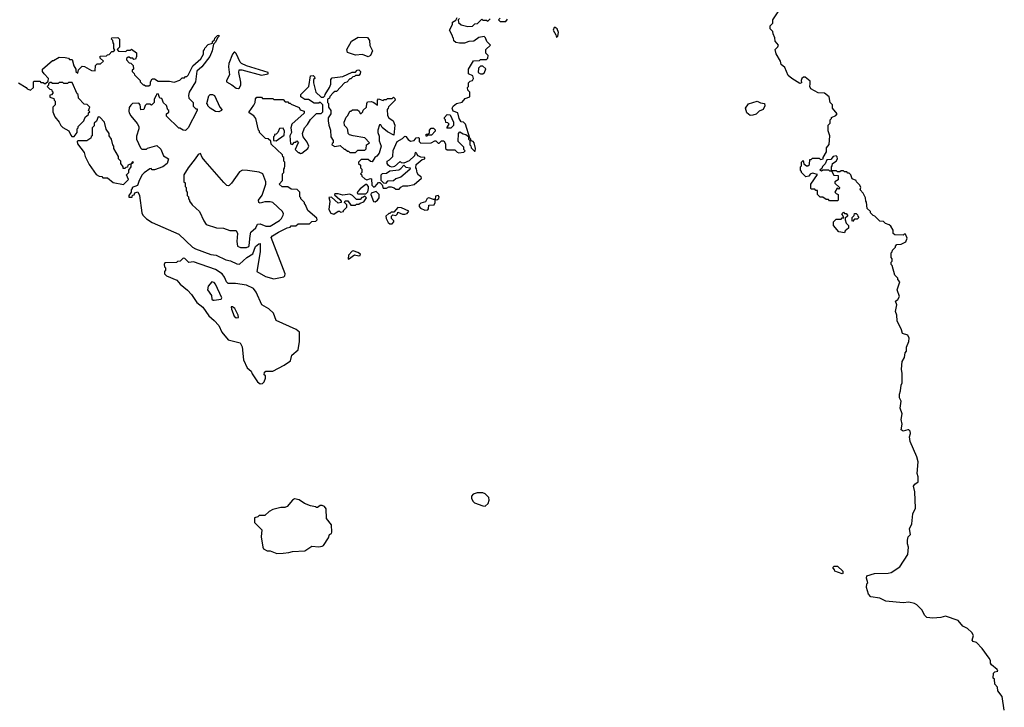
# Model space of a CAD drawing. Extents: x 1861455 to 2058065, y 200073 to 437907.
# Tile 263 of 574: x 1900690 to 1909267, y 341011 to 346995. Entities that reach past the tile are written whole.
import ezdxf

# ---------------------------------------------------------------- set-up
doc = ezdxf.new("R2010")
doc.units = 0

msp = doc.modelspace()

# ---------------------------------------------------------------- linework, layer by layer
at = {"layer": '0CON05XD'}
for points in [[(1903258.3, 346498.3), (1903260, 346485), (1903250, 346475), (1903250, 346445), (1903270, 346365), (1903315, 346320), (1903335, 346320), (1903348.3, 346331.7), (1903350, 346345), (1903390, 346405), (1903400, 346435), (1903400, 346475), (1903411.7, 346488.3), (1903505, 346502.5), (1903585, 346537.5), (1903615, 346540), (1903630, 346555), (1903645, 346560), (1903657.5, 346545), (1903657, 346523), (1903645, 346510), (1903615, 346510), (1903605, 346500), (1903591.7, 346498.3), (1903575, 346480), (1903565, 346480), (1903538.3, 346451.7), (1903520, 346445), (1903448.3, 346371.7), (1903435, 346370), (1903421.7, 346358.3), (1903391.7, 346328.3), (1903388.3, 346311.7), (1903370, 346305), (1903370, 346275), (1903380, 346265), (1903380, 346235), (1903400, 346205), (1903400, 346175), (1903378.3, 346141.7), (1903377.5, 346115), (1903381.7, 346078.3), (1903397.5, 346035), (1903400, 345975), (1903420, 345945), (1903420, 345925), (1903411.7, 345918.3), (1903410, 345905), (1903435, 345892.5), (1903481.7, 345901.7), (1903515, 345870), (1903525, 345870), (1903545, 345850), (1903555, 345850), (1903565, 345840), (1903615, 345840), (1903635, 345860), (1903695, 345860), (1903707, 345873), (1903710, 345905), (1903737.5, 345925), (1903697, 345967), (1903593.6, 345983.6), (1903563, 345993), (1903550, 346005), (1903547, 346037), (1903540, 346055), (1903520, 346075), (1903517.5, 346105), (1903533, 346147), (1903548.3, 346161.7), (1903565, 346200), (1903575, 346200), (1903588.3, 346211.7), (1903631.7, 346211.7), (1903648.3, 346198.3), (1903655, 346180), (1903665, 346180), (1903680, 346195), (1903681.7, 346208.3), (1903710, 346235), (1903712.5, 346265), (1903720.7, 346279.3), (1903755, 346283.3), (1903776.1, 346276.1), (1903807, 346253), (1903807.5, 346295), (1903815, 346307.5), (1903855, 346292.5), (1903865, 346300), (1903885, 346300), (1903895, 346310), (1903935, 346310), (1903945, 346320), (1903958.3, 346308.3), (1903960, 346295), (1903901.7, 346238.3), (1903900, 346225), (1903890, 346215), (1903893, 346163), (1903905, 346142.5), (1903942.5, 346115), (1903957, 346077), (1903948.3, 345991.7), (1903895, 346020), (1903847, 346057), (1903835, 346080), (1903825, 346080), (1903810, 346035), (1903810, 346015), (1903820.7, 345980.7), (1903821.7, 345941.7), (1903837.5, 345895), (1903820, 345835), (1903801.7, 345808.3), (1903782.5, 345795), (1903761.7, 345758.3), (1903745, 345762.5), (1903725, 345780), (1903665, 345780), (1903640, 345755), (1903640, 345745), (1903658.3, 345728.3), (1903660, 345705), (1903670, 345695), (1903670, 345665), (1903660, 345655), (1903668.3, 345648.3), (1903670, 345635), (1903695, 345610), (1903712.5, 345602.5), (1903745, 345612.5), (1903755, 345610), (1903757.5, 345555), (1903775, 345537.5), (1903786.4, 345543.6), (1903815, 345580), (1903828.3, 345578.3), (1903848.3, 345558.3), (1903855, 345530), (1903885, 345530), (1903905, 345540), (1903925, 345540), (1903951.7, 345531.7), (1903965, 345520), (1903995, 345520), (1904010.7, 345539.3), (1904030.7, 345549.3), (1904070.7, 345549.3), (1904125, 345560), (1904190, 345615), (1904188.3, 345628.3), (1904163.6, 345643.6), (1904153.6, 345663.6), (1904147, 345697), (1904140, 345705), (1904142.5, 345735), (1904195, 345780), (1904220, 345785), (1904220, 345795), (1904185, 345800), (1904161.7, 345811.7), (1904151.7, 345821.7), (1904150, 345835), (1904135, 345840), (1904128.3, 345811.7), (1904082.5, 345767.5), (1904035, 345747.5), (1904015, 345750), (1904005, 345760), (1903955, 345717.5), (1903935, 345712.5), (1903915, 345717.5), (1903900.7, 345730.7), (1903890, 345745), (1903890, 345765), (1903910, 345775), (1903940, 345805), (1903943.6, 345856.4), (1903977.5, 345935), (1904025, 345962.5), (1904045, 345982.5), (1904055, 345980), (1904073.6, 345953.6), (1904095, 345937.5), (1904127, 345943), (1904145, 345967.5), (1904165, 345970), (1904170, 345965), (1904170, 345935), (1904185, 345920), (1904275, 345923.3), (1904305, 345940), (1904315, 345940), (1904335, 345920), (1904345, 345920), (1904365, 345940), (1904385, 345940), (1904400, 345915), (1904400, 345875), (1904413, 345863), (1904481.7, 345861.7), (1904501.7, 345841.7), (1904515, 345837.5), (1904557.5, 345842.5), (1904570, 345855), (1904560, 345865), (1904560, 345885), (1904510, 345935), (1904512.5, 346005), (1904525, 346020), (1904553, 346003), (1904577.5, 345997.5), (1904598.3, 345978.3), (1904600, 345955), (1904610, 345945), (1904610, 345905), (1904618.3, 345898.3), (1904621.7, 345881.7), (1904651.7, 345851.7), (1904658.3, 345851.7), (1904660, 345875), (1904647.5, 345925), (1904640, 345935), (1904621.7, 345941.7), (1904620, 345955), (1904610, 345965), (1904572.5, 346085), (1904555, 346102.5), (1904535, 346107.5), (1904518.8, 346135), (1904507.5, 346185), (1904465, 346200), (1904457.5, 346225), (1904465, 346242.5), (1904493.9, 346266.1), (1904545, 346277.5), (1904569.3, 346310.7), (1904610, 346325), (1904610, 346365), (1904593, 346383), (1904590, 346405), (1904600, 346415), (1904600, 346445), (1904615, 346460), (1904633, 346467), (1904643.3, 346485), (1904636.4, 346506.4), (1904600, 346525), (1904600, 346565), (1904641.7, 346638.3), (1904695, 346640), (1904705, 346650), (1904755, 346650), (1904768.3, 346661.7), (1904770, 346685), (1904750, 346705), (1904750, 346735), (1904790, 346775), (1904760, 346805), (1904748.3, 346838.3), (1904735, 346850), (1904688.3, 346841.7), (1904645, 346810), (1904603, 346807), (1904565, 346790), (1904521.7, 346791.7), (1904488.3, 346798.3), (1904471.7, 346811.7), (1904470, 346835), (1904461.7, 346841.7), (1904460, 346855), (1904432.5, 346905), (1904460, 346955), (1904460, 346975), (1904488.3, 346991.7), (1904500, 347015)], [(1909266.7, 340985), (1909247.5, 341105), (1909210, 341155), (1909207, 341187), (1909183, 341213), (1909180, 341255), (1909170, 341265), (1909173, 341307), (1909185, 341320), (1909210, 341325), (1909205, 341340), (1909155, 341380), (1909147.5, 341395), (1909147, 341417), (1909135, 341437.5), (1909075, 341522.5), (1909025, 341573.8), (1908995, 341583.8), (1908986.7, 341595), (1908997.5, 341635), (1908985, 341662.5), (1908946.1, 341696.1), (1908905, 341717.5), (1908865, 341766.7), (1908755, 341803.3), (1908715, 341793.3), (1908645, 341787.5), (1908593, 341793), (1908575, 341810), (1908549.3, 341859.3), (1908505, 341902.5), (1908485, 341913.3), (1908435, 341926.7), (1908385, 341920), (1908235, 341933.3), (1908181.7, 341961.7), (1908105, 341973.3), (1908083.3, 341995), (1908067.5, 342055), (1908070, 342085), (1908077.5, 342095), (1908067.5, 342135), (1908070, 342155), (1908135, 342176.7), (1908255, 342177.5), (1908280, 342185), (1908356.4, 342233.6), (1908425, 342340), (1908432.5, 342405), (1908422.5, 342435), (1908422.5, 342465), (1908430, 342495), (1908450, 342515), (1908440, 342565), (1908461.7, 342608.3), (1908470, 342695), (1908492.5, 342745), (1908486.2, 342885), (1908476.2, 342935), (1908486.1, 342953.9), (1908516.1, 342973.9), (1908517, 343017), (1908507.5, 343045), (1908516.4, 343146.4), (1908505, 343190), (1908446.7, 343325), (1908441.2, 343365), (1908450, 343395), (1908448, 343415), (1908435, 343426), (1908425, 343426), (1908385, 343413.3), (1908367.5, 343425), (1908376.7, 343475), (1908367.5, 343515), (1908376.7, 343565), (1908360, 343615), (1908367.5, 343675), (1908353.3, 343705), (1908352.5, 343735), (1908362.5, 343765), (1908367.5, 343815), (1908376.7, 343835), (1908376.7, 343915), (1908370, 343955), (1908378.3, 344021.7), (1908397.5, 344055), (1908402.5, 344095), (1908415, 344110), (1908413.8, 344146.2), (1908435.4, 344194.6), (1908438.5, 344225), (1908425, 344251.2), (1908380, 344265), (1908372.5, 344295), (1908332.5, 344375), (1908330, 344425), (1908320, 344455), (1908330, 344515), (1908320, 344545), (1908339.3, 344560.7), (1908353.8, 344585), (1908333.8, 344645), (1908356.7, 344715), (1908340, 344735), (1908340, 344745), (1908311.7, 344771.7), (1908290, 344855), (1908280, 344865), (1908280, 344885), (1908290, 344895), (1908290, 344915), (1908280, 344925), (1908280, 344965), (1908290, 344975), (1908291.7, 344988.3), (1908320, 345015), (1908320, 345025), (1908331.7, 345038.3), (1908367, 345043), (1908408.3, 345061.7), (1908420, 345095), (1908405, 345130), (1908395, 345130), (1908385, 345120), (1908311.7, 345121.7), (1908300, 345135), (1908300, 345165), (1908278.3, 345198.3), (1908265, 345210), (1908231.7, 345221.7), (1908215, 345240), (1908181.7, 345241.7), (1908140, 345285), (1908125, 345290), (1908100, 345315), (1908100, 345325), (1908073, 345353), (1908067, 345407), (1908060, 345415), (1908057.5, 345445), (1908037.5, 345485), (1908010, 345515), (1908017.5, 345535), (1908007.5, 345555), (1907980, 345585), (1907976.4, 345596.4), (1907941.7, 345611.7), (1907930, 345645), (1907915, 345660), (1907905, 345660), (1907895, 345670), (1907875, 345670), (1907865, 345680), (1907845, 345680), (1907835, 345670), (1907815, 345670), (1907805, 345680), (1907760, 345680), (1907760, 345715), (1907767.5, 345722.5), (1907770, 345745), (1907802.5, 345765), (1907813.3, 345785), (1907811.7, 345801.7), (1907801.7, 345811.7), (1907776.4, 345803.6), (1907755, 345777.5), (1907720, 345775), (1907705, 345740), (1907681.7, 345718.3), (1907678.3, 345701.7), (1907660, 345685), (1907675, 345680), (1907685, 345690), (1907735, 345690), (1907745, 345680), (1907760, 345680), (1907781.7, 345641.7), (1907818.3, 345638.3), (1907818.3, 345601.7), (1907790, 345585), (1907791.7, 345571.7), (1907830, 345535), (1907828.3, 345521.7), (1907811.7, 345528.3), (1907790, 345495), (1907801.7, 345481.7), (1907820, 345475), (1907820, 345425), (1907815, 345420), (1907745, 345420), (1907735, 345430), (1907715, 345430), (1907685, 345450), (1907661.7, 345451.7), (1907640, 345475), (1907638.3, 345508.3), (1907625, 345510), (1907615, 345520), (1907585, 345520), (1907580, 345525), (1907580, 345565), (1907638.3, 345648.3), (1907595, 345660), (1907575, 345650), (1907565, 345632.5), (1907538.3, 345628.3), (1907500, 345665), (1907500, 345675), (1907490, 345685), (1907490, 345715), (1907500, 345725), (1907500, 345755), (1907515, 345770), (1907521.7, 345741.7), (1907543, 345723), (1907555, 345722.5), (1907570, 345735), (1907571.7, 345778.3), (1907585, 345780), (1907595, 345790), (1907655, 345790), (1907665, 345780), (1907690, 345785), (1907690, 345795), (1907717.5, 345845), (1907718.3, 345881.7), (1907741.7, 345908.3), (1907746.7, 345985), (1907733, 346027), (1907733, 346077), (1907750, 346095), (1907750, 346125), (1907760, 346135), (1907760, 346145), (1907798.3, 346161.7), (1907810, 346175), (1907770, 346225), (1907770, 346255), (1907750, 346275), (1907740, 346325), (1907700, 346355), (1907645, 346360), (1907580, 346395), (1907573.3, 346415), (1907576.7, 346436.7), (1907575, 346460), (1907532.5, 346495), (1907517.5, 346495), (1907503.3, 346485), (1907497.5, 346465), (1907500, 346445), (1907485, 346440), (1907415, 346482.5), (1907385, 346510), (1907355, 346580), (1907322.5, 346605), (1907317.5, 346635), (1907278.3, 346698.3), (1907270, 346735), (1907295, 346760), (1907299.2, 346775), (1907269.3, 346809.3), (1907268.3, 346838.3), (1907253, 346873), (1907251.7, 346891.7), (1907227.5, 346915), (1907228.3, 346941.7), (1907250, 346965), (1907250, 346995), (1907295.8, 347065)], [(1904520, 347005), (1904510, 346995), (1904511.7, 346971.7), (1904535, 346950), (1904595, 346937.5), (1904635, 346940), (1904655, 346960), (1904678.3, 346961.7), (1904715, 347000), (1904725, 346990), (1904755, 346990), (1904768.3, 346981.7), (1904788.3, 347001.7)], [(1904875, 347010), (1904860, 346995), (1904875, 346980), (1904925, 346980), (1904940, 347000)], [(1905365, 346840), (1905377, 346853), (1905382.5, 346885), (1905372.5, 346915), (1905355, 346927.5), (1905345, 346927.5), (1905337.5, 346905), (1905360, 346865), (1905365, 346840)], [(1900680, 346445), (1900746.4, 346406.4), (1900755, 346392.5), (1900785, 346382.5), (1900810, 346405), (1900810, 346455), (1900815, 346460), (1900865, 346460), (1900875, 346450), (1900895, 346450), (1900905, 346440), (1900915, 346440), (1900938.3, 346461.7), (1900940, 346485), (1900903, 346523), (1900890, 346545), (1900890, 346565), (1900975, 346640), (1900985, 346640), (1901035, 346670), (1901085, 346667.5), (1901115, 346660), (1901125, 346650), (1901148.3, 346648.3), (1901162.5, 346595), (1901180, 346565), (1901180, 346545), (1901195, 346530), (1901201.7, 346558.3), (1901235, 346590), (1901255, 346587.5), (1901315, 346552.5), (1901348.3, 346551.7), (1901351.7, 346598.3), (1901365, 346610), (1901395, 346610), (1901420, 346635), (1901391.7, 346661.7), (1901391.7, 346678.3), (1901445, 346680), (1901455, 346690), (1901468.3, 346691.7), (1901491.7, 346718.3), (1901505, 346720), (1901518.3, 346731.7), (1901510, 346745), (1901510, 346785), (1901503, 346793), (1901500, 346815), (1901490, 346825), (1901491.7, 346838.3), (1901545, 346840), (1901560, 346825), (1901560, 346755), (1901540, 346735), (1901551.7, 346721.7), (1901615, 346720), (1901625, 346730), (1901655, 346730), (1901665, 346740), (1901708.3, 346708.3), (1901707.5, 346675), (1901698.3, 346651.7), (1901685, 346650), (1901675, 346660), (1901655, 346660), (1901645, 346670), (1901635, 346670), (1901621.7, 346658.3), (1901620, 346645), (1901645, 346620), (1901658.3, 346618.3), (1901677, 346597), (1901680, 346565), (1901670, 346555), (1901670, 346545), (1901688.3, 346528.3), (1901690, 346515), (1901730, 346475), (1901740, 346465), (1901740, 346455), (1901765, 346430), (1901775, 346430), (1901785, 346420), (1901815, 346420), (1901828.3, 346431.7), (1901830, 346455), (1901845, 346480), (1901865, 346480), (1901895, 346460), (1901995, 346460), (1902035, 346452.5), (1902085, 346470), (1902105, 346490), (1902125, 346490), (1902135, 346500), (1902145, 346500), (1902157, 346513), (1902197, 346593), (1902267.5, 346655), (1902290, 346695), (1902290, 346725), (1902300, 346735), (1902301.7, 346748.3), (1902331.7, 346778.3), (1902368.3, 346791.7), (1902370, 346805), (1902388.3, 346821.7), (1902390, 346835), (1902411.7, 346858.3), (1902425, 346860), (1902425, 346850), (1902411.7, 346838.3), (1902395, 346800), (1902378.3, 346781.7), (1902366.7, 346725), (1902346.1, 346673.9), (1902275.9, 346584.1), (1902233.9, 346546.1), (1902220, 346455), (1902167.5, 346365), (1902160, 346335), (1902163, 346313), (1902200, 346275), (1902201.7, 346241.7), (1902225, 346220), (1902235, 346220), (1902236.7, 346205), (1902156.7, 346055), (1902135, 346032.5), (1902113, 346033), (1902085, 346050), (1902075, 346050), (1901970, 346155), (1901970, 346175), (1901988.3, 346191.7), (1901990, 346205), (1901981.7, 346211.7), (1901968.3, 346248.3), (1901941.7, 346271.7), (1901928.3, 346308.3), (1901911.7, 346311.7), (1901895, 346350), (1901881.7, 346348.3), (1901880, 346335), (1901860, 346305), (1901860, 346275), (1901838.3, 346251.7), (1901825, 346260), (1901795, 346260), (1901781.7, 346248.3), (1901770, 346215), (1901745, 346210), (1901740, 346255), (1901728.3, 346268.3), (1901673, 346267), (1901657, 346253), (1901645, 346230), (1901640.7, 346200.7), (1901643.3, 346185), (1901659.3, 346159.3), (1901713, 346093), (1901727, 346067), (1901727.5, 346045), (1901708.3, 345981.7), (1901707.5, 345955), (1901741.7, 345881.7), (1901755, 345870), (1901795, 345870), (1901803, 345877), (1901885, 345900), (1901918.3, 345868.3), (1901941.7, 345811.7), (1901987.5, 345785), (1901973.3, 345745), (1901937.5, 345715), (1901865, 345687.5), (1901845, 345690), (1901835, 345700), (1901825, 345697.5), (1901775, 345662.5), (1901757.5, 345645), (1901730, 345595), (1901716.4, 345553.6), (1901670, 345535), (1901670, 345525), (1901660, 345515), (1901660, 345495), (1901640, 345465), (1901641.7, 345451.7), (1901668.3, 345451.7), (1901671.7, 345468.3), (1901688.3, 345471.7), (1901691.7, 345488.3), (1901718.3, 345498.3), (1901732.5, 345465), (1901753.3, 345315), (1901762.5, 345295), (1901795, 345262.5), (1901845, 345230), (1902075, 345127.5), (1902195.8, 345015.8), (1902220, 345000), (1902355, 344952.5), (1902402.5, 344945), (1902485, 344904.2), (1902525, 344898.1), (1902580.3, 344870.3), (1902605, 344868), (1902670, 344925), (1902721.9, 344958.1), (1902745, 345022.5), (1902772.5, 345045), (1902785, 345047.5), (1902785.6, 344975), (1902756.7, 344805), (1902831.4, 344761.4), (1902905, 344741.2), (1902992, 344758), (1903000, 344765), (1903001.2, 344785), (1902880.7, 345099.3), (1902893.3, 345115), (1902945, 345146), (1903020, 345185), (1903045, 345190), (1903055, 345200), (1903095, 345200), (1903115, 345220), (1903215, 345220), (1903235, 345240), (1903268.3, 345241.7), (1903280, 345255), (1903278.3, 345268.3), (1903200, 345335), (1903180, 345385), (1903170, 345395), (1903170, 345405), (1903140, 345435), (1903140, 345445), (1903130, 345455), (1903130, 345495), (1903108.3, 345518.3), (1903055, 345520), (1903025, 345540), (1902975, 345540), (1902950, 345565), (1902980, 345595), (1902980, 345655), (1902990, 345665), (1902990, 345695), (1902997, 345703), (1903000, 345725), (1903000, 345755), (1902990, 345765), (1902990, 345795), (1902981.7, 345801.7), (1902978.3, 345818.3), (1902881.7, 345911.7), (1902878.3, 345938.3), (1902855, 345960), (1902831.7, 345961.7), (1902780, 346015), (1902780, 346025), (1902770, 346035), (1902747, 346137), (1902729.3, 346159.3), (1902690, 346185), (1902690, 346195), (1902729.2, 346250.8), (1902740, 346275), (1902743.6, 346306.4), (1902755, 346320), (1902795, 346320), (1902805, 346310), (1902895, 346310), (1902905, 346300), (1902985, 346300), (1903001.7, 346281.7), (1903025, 346280), (1903035, 346270), (1903045, 346270), (1903055, 346260), (1903125, 346230), (1903131.7, 346211.7), (1903168.3, 346198.3), (1903168.3, 346181.7), (1903060, 346085), (1903052.5, 346055), (1903057.5, 346015), (1903043.3, 345985), (1903050, 345915), (1903065, 345910), (1903085, 345930), (1903095, 345930), (1903105, 345940), (1903120, 345925), (1903111.7, 345918.3), (1903090, 345865), (1903115, 345840), (1903125, 345840), (1903135, 345830), (1903147, 345833), (1903200, 345875), (1903207.5, 345895), (1903195, 345930), (1903160, 345975), (1903152.5, 346005), (1903170, 346055), (1903196.4, 346083.6), (1903223.6, 346126.4), (1903275, 346180), (1903315, 346180), (1903330, 346195), (1903330, 346255), (1903308.3, 346278.3), (1903295, 346270), (1903255, 346270), (1903205, 346300), (1903175, 346300), (1903140, 346325), (1903140, 346345), (1903210, 346415), (1903221.7, 346508.3), (1903245, 346510), (1903258.3, 346498.3)], [(1903725, 346673.3), (1903675, 346694), (1903616.4, 346686.4), (1903545, 346710), (1903540, 346735), (1903580.7, 346809.3), (1903637, 346843), (1903719.3, 346839.3), (1903737.5, 346815), (1903740.7, 346770.7), (1903763.3, 346725), (1903745, 346682.5), (1903725, 346673.3)], [(1902595, 346396.2), (1902605, 346403.3), (1902615, 346427.5), (1902616.8, 346453.2), (1902598.1, 346535), (1902602.1, 346557.9), (1902625, 346557.8), (1902795, 346512.9), (1902853.3, 346525), (1902853.8, 346535), (1902664.7, 346594.7), (1902621.2, 346615), (1902611.2, 346625), (1902575, 346702.5), (1902565, 346713.3), (1902557, 346713), (1902545, 346696.7), (1902512.2, 346615), (1902509.4, 346585), (1902518.8, 346515), (1902492.5, 346465), (1902492.5, 346455), (1902538.7, 346428.7), (1902575, 346398.8), (1902595, 346396.2)], [(1904725, 346523.3), (1904740, 346535), (1904749.3, 346569.3), (1904725, 346592.5), (1904705, 346592.5), (1904686.7, 346575), (1904682.5, 346535), (1904703.6, 346523.6), (1904725, 346523.3)], [(1901165, 345980), (1901190, 346015), (1901190, 346045), (1901200, 346055), (1901200, 346065), (1901250, 346115), (1901261.7, 346148.3), (1901288.3, 346171.7), (1901290, 346185), (1901300, 346195), (1901290, 346205), (1901300, 346235), (1901278.3, 346258.3), (1901251.7, 346261.7), (1901201.7, 346311.7), (1901200, 346345), (1901191.7, 346351.7), (1901148.3, 346448.3), (1901115, 346450), (1901105, 346440), (1901075, 346440), (1901065, 346450), (1901035, 346450), (1901025, 346440), (1900975, 346440), (1900965, 346450), (1900955, 346450), (1900941.7, 346438.3), (1900940, 346425), (1900930, 346415), (1900951.7, 346391.7), (1900968.3, 346388.3), (1900970, 346375), (1900980, 346365), (1900980, 346355), (1900968.3, 346341.7), (1900951.7, 346338.3), (1900951.7, 346321.7), (1900988.3, 346308.3), (1900990, 346295), (1901000, 346285), (1901000, 346255), (1900980, 346235), (1900980, 346195), (1900995, 346150), (1901032.5, 346105), (1901047.5, 346075), (1901065, 346057.5), (1901119.3, 346029.3), (1901135, 345990), (1901145, 345980), (1901165, 345980)], [(1902425, 346194), (1902395, 346196.7), (1902350, 346225), (1902330, 346245), (1902330, 346255), (1902320, 346265), (1902338.3, 346331.7), (1902350, 346345), (1902370, 346345), (1902386.7, 346335), (1902433.3, 346235), (1902450, 346215), (1902447.5, 346205), (1902425, 346194)], [(1907053, 346163), (1907022.5, 346185), (1907012.5, 346225), (1907037, 346263), (1907115, 346287.5), (1907143, 346273), (1907176.4, 346266.4), (1907181.2, 346245), (1907166.7, 346215), (1907131.7, 346198.3), (1907105, 346174), (1907075, 346163.3), (1907053, 346163)], [(1904415, 346050), (1904410, 346055), (1904430, 346085), (1904418.3, 346098.3), (1904401.7, 346101.7), (1904400, 346125), (1904391.7, 346131.7), (1904390, 346145), (1904415, 346170), (1904438.3, 346168.3), (1904467.5, 346105), (1904470, 346075), (1904445, 346052.5), (1904415, 346050)], [(1901595, 345562.5), (1901637.5, 345605), (1901620, 345645), (1901640, 345665), (1901640, 345685), (1901660, 345715), (1901660, 345740), (1901680, 345755), (1901671.7, 345758.3), (1901660, 345740), (1901631.7, 345728.3), (1901628.3, 345711.7), (1901615, 345710), (1901605, 345700), (1901591.7, 345701.7), (1901590, 345715), (1901570, 345745), (1901570, 345765), (1901550, 345785), (1901550, 345805), (1901510, 345875), (1901510, 345895), (1901500, 345905), (1901490, 345955), (1901470, 345985), (1901470, 346005), (1901443, 346043), (1901430, 346105), (1901388.3, 346148.3), (1901375, 346150), (1901358.3, 346111.7), (1901340, 346095), (1901338.3, 346071.7), (1901320, 346055), (1901320, 345985), (1901311.7, 345978.3), (1901310, 345965), (1901275, 345940), (1901195, 345940), (1901190, 345935), (1901192.5, 345915), (1901250.7, 345840.7), (1901260, 345805), (1901296.2, 345735), (1901357, 345647), (1901383, 345633), (1901405, 345630), (1901415, 345620), (1901455, 345620), (1901505, 345580), (1901595, 345562.5)], [(1902925, 345940), (1902995, 345990), (1902997.5, 346025), (1902985, 346050), (1902951.7, 346048.3), (1902940, 346015), (1902925, 346000), (1902910, 345995), (1902910, 345985), (1902900, 345975), (1902900, 345945), (1902925, 345940)], [(1904235, 345980), (1904230, 345985), (1904231.7, 345998.3), (1904245, 346000), (1904258.3, 346011.7), (1904260, 346035), (1904275, 346050), (1904295, 346050), (1904308.3, 346038.3), (1904310, 346025), (1904278.3, 345991.7), (1904245, 345990), (1904235, 345980)], [(1902612.7, 345012.7), (1902665, 345013.8), (1902685, 345020.9), (1902689.4, 345030.6), (1902696.2, 345113.8), (1902704.6, 345145.4), (1902746.2, 345185), (1902762.5, 345215), (1902785, 345218.8), (1902835, 345197.3), (1902871.5, 345198.5), (1902951.7, 345248.3), (1902969.2, 345265), (1902986, 345295), (1902988, 345305), (1902978, 345325), (1902895, 345405.8), (1902870.8, 345410.8), (1902825, 345409.2), (1902785, 345400), (1902772.5, 345405), (1902770, 345425), (1902802.7, 345467.3), (1902834.5, 345565), (1902834.5, 345585), (1902807.1, 345655), (1902775, 345668), (1902673.9, 345683.9), (1902630, 345685), (1902605, 345670), (1902536.4, 345573.6), (1902515, 345552.5), (1902505, 345550), (1902493.6, 345553.6), (1902468.3, 345578.3), (1902304.2, 345764.2), (1902280, 345795), (1902265, 345830), (1902245, 345822.5), (1902218.8, 345785), (1902156.7, 345705), (1902120, 345645), (1902120, 345585), (1902130, 345575), (1902130, 345545), (1902140, 345535), (1902140, 345505), (1902150, 345495), (1902150, 345465), (1902160, 345455), (1902160, 345435), (1902170, 345425), (1902170, 345415), (1902192.5, 345385), (1902256.1, 345326.1), (1902293.9, 345243.9), (1902315, 345212.5), (1902403.6, 345183.6), (1902465, 345180), (1902520.5, 345160.5), (1902575, 345160), (1902587.5, 345135), (1902582.5, 345065), (1902587.5, 345025), (1902612.7, 345012.7)], [(1903875, 345570), (1903861.7, 345571.7), (1903840, 345595), (1903840, 345645), (1903851.7, 345658.3), (1903885, 345660), (1903915, 345680), (1903991.7, 345688.3), (1904010, 345700), (1904035, 345730), (1904053, 345713), (1904090, 345705), (1904088.3, 345691.7), (1904010, 345625), (1903965, 345610), (1903947, 345593), (1903895, 345590), (1903875, 345570)], [(1903705, 345480), (1903721.7, 345498.3), (1903727, 345527), (1903727.5, 345545), (1903715, 345560), (1903705, 345560), (1903657, 345523), (1903635, 345500), (1903630, 345485), (1903635, 345480), (1903705, 345480)], [(1903425, 345302.5), (1903465, 345330), (1903475, 345330), (1903485, 345320), (1903510, 345325), (1903510, 345335), (1903540, 345365), (1903540, 345385), (1903520, 345405), (1903525, 345420), (1903548.3, 345418.3), (1903575, 345380), (1903615, 345380), (1903625, 345390), (1903645, 345390), (1903655, 345400), (1903688.3, 345411.7), (1903710, 345445), (1903695, 345460), (1903685, 345450), (1903671.7, 345448.3), (1903655, 345430), (1903625, 345430), (1903590, 345465), (1903565, 345476.7), (1903505, 345467.5), (1903465, 345480), (1903435, 345480), (1903431.7, 345471.7), (1903479.3, 345429.3), (1903490, 345415), (1903490, 345405), (1903465, 345397.5), (1903405, 345450), (1903381.7, 345448.3), (1903392.5, 345415), (1903383.3, 345345), (1903400.7, 345310.7), (1903425, 345302.5)], [(1903785, 345410), (1903806.4, 345423.6), (1903820, 345445), (1903820, 345475), (1903795, 345500), (1903753, 345487), (1903747.5, 345475), (1903773, 345413), (1903785, 345410)], [(1904218.3, 345338.3), (1904245, 345340), (1904251.7, 345348.3), (1904255, 345380), (1904300, 345385), (1904310, 345405), (1904310, 345430), (1904325, 345427.5), (1904340.7, 345439.3), (1904343.3, 345455), (1904335, 345466.7), (1904311.7, 345458.3), (1904310, 345430), (1904295, 345430), (1904253.6, 345446.4), (1904240.7, 345439.3), (1904225, 345410), (1904185, 345397.5), (1904170, 345385), (1904168.3, 345368.3), (1904180, 345355), (1904218.3, 345338.3)], [(1903935, 345220), (1903950, 345235), (1903950, 345245), (1903930, 345265), (1903930, 345285), (1903941.7, 345298.3), (1903965, 345290), (1903980, 345305), (1903985, 345320), (1904023.6, 345303.6), (1904045, 345302.5), (1904065, 345310), (1904078.3, 345328.3), (1904015, 345357.5), (1903985, 345360), (1903948.3, 345321.7), (1903925, 345320), (1903915, 345310), (1903905, 345310), (1903880, 345285), (1903882.5, 345265), (1903900.7, 345230.7), (1903915, 345220), (1903935, 345220)], [(1907875, 345140), (1907825, 345150), (1907780, 345205), (1907780, 345235), (1907801.7, 345258.3), (1907845, 345260), (1907855, 345270), (1907868.3, 345271.7), (1907858.3, 345298.3), (1907850, 345305), (1907865, 345320), (1907875, 345310), (1907888.3, 345308.3), (1907900, 345295), (1907900, 345285), (1907881.7, 345268.3), (1907880, 345255), (1907890, 345225), (1907910, 345205), (1907908.3, 345181.7), (1907881.7, 345158.3), (1907875, 345140)], [(1907945, 345240), (1907940, 345245), (1907940, 345275), (1907958.3, 345291.7), (1907961.7, 345308.3), (1907975, 345310), (1907988.3, 345298.3), (1907990, 345285), (1908000, 345275), (1907985, 345260), (1907961.7, 345258.3), (1907945, 345240)], [(1903555, 344912.5), (1903605, 344950), (1903645, 344941.2), (1903655.9, 344944.1), (1903658.8, 344955), (1903635, 344970), (1903595, 344983.3), (1903585, 344980), (1903554.1, 344945.9), (1903550, 344915), (1903555, 344912.5)], [(1902785, 343827.5), (1902805, 343830), (1902820, 343845), (1902830, 343875), (1902830, 343895), (1902820, 343905), (1902821.7, 343928.3), (1902835, 343937.5), (1902895, 343937.5), (1902995, 343987.5), (1903047.5, 344025), (1903060, 344075), (1903117, 344123), (1903127.5, 344195), (1903127.5, 344275), (1903097.7, 344297.7), (1902925, 344378.8), (1902900.7, 344440.7), (1902859.5, 344479.5), (1902798.6, 344515), (1902750.8, 344625), (1902725.8, 344655.8), (1902665, 344686.2), (1902570.5, 344700.5), (1902505, 344700.8), (1902490, 344715), (1902474.6, 344754.6), (1902453.6, 344783.6), (1902395, 344821.9), (1902205, 344889.2), (1902163, 344883), (1902128.3, 344918.3), (1902115, 344920), (1902087, 344893), (1902065, 344890), (1902057, 344883), (1901955, 344880), (1901947.5, 344865), (1901950, 344845), (1901960, 344835), (1901960, 344815), (1901950, 344805), (1901950, 344785), (1901970, 344765), (1902058.3, 344728.3), (1902087.5, 344695), (1902152.7, 344642.7), (1902186.2, 344605), (1902234.4, 344534.4), (1902285, 344494), (1902338.3, 344418.3), (1902385, 344378.6), (1902425, 344334), (1902450, 344275), (1902505, 344210), (1902611.7, 344181.7), (1902628.3, 344148.3), (1902640, 344035), (1902672.5, 343965), (1902706.1, 343936.1), (1902715, 343912.5), (1902762.3, 343842.3), (1902785, 343827.5)], [(1902385, 344554), (1902445, 344563.3), (1902451.2, 344575), (1902395.6, 344695), (1902385, 344707.1), (1902365, 344712.9), (1902330.8, 344675), (1902326.2, 344645), (1902360, 344595), (1902365, 344562.5), (1902374.1, 344554.1), (1902385, 344554)], [(1902575, 344401.2), (1902595, 344403.3), (1902593.8, 344425), (1902565, 344482.5), (1902545, 344497.5), (1902533.3, 344496.7), (1902533.8, 344475), (1902558.8, 344415), (1902575, 344401.2)], [(1902930.7, 342350.7), (1902985, 342353.3), (1903033, 342357), (1903065, 342367.5), (1903175, 342373.3), (1903235, 342412.5), (1903295, 342407.5), (1903325, 342412.5), (1903335, 342420), (1903380, 342485), (1903390, 342515), (1903405, 342522.5), (1903410, 342535), (1903405, 342600), (1903362.5, 342655), (1903358.3, 342738.3), (1903345, 342757.5), (1903325, 342766.7), (1903307, 342767), (1903285, 342750), (1903275, 342750), (1903267, 342757), (1903223, 342763), (1903170, 342785), (1903125, 342816.2), (1903085, 342826.2), (1903066.7, 342815), (1903020.7, 342759.3), (1902999.3, 342750.7), (1902965, 342750), (1902895, 342733.3), (1902862.5, 342715), (1902825, 342680), (1902775, 342680), (1902765, 342670), (1902735, 342660), (1902735, 342620), (1902800, 342555), (1902792.5, 342495), (1902807.5, 342405), (1902815, 342390), (1902845, 342372.5), (1902871.7, 342371.7), (1902930.7, 342350.7)], [(1904745, 342762.5), (1904770, 342785), (1904780, 342815), (1904777, 342837), (1904745, 342870), (1904725, 342877.5), (1904675, 342877.5), (1904640, 342865), (1904625, 342850), (1904625, 342830), (1904636.4, 342806.4), (1904651.7, 342791.7), (1904725, 342763.3), (1904745, 342762.5)], [(1907855, 342172.5), (1907790, 342195), (1907788.3, 342208.3), (1907771.7, 342228.3), (1907785, 342240), (1907815, 342240), (1907860, 342195), (1907860, 342175), (1907855, 342172.5)]]:
    msp.add_lwpolyline(points, dxfattribs=at)

doc.saveas('drawing.dxf')
